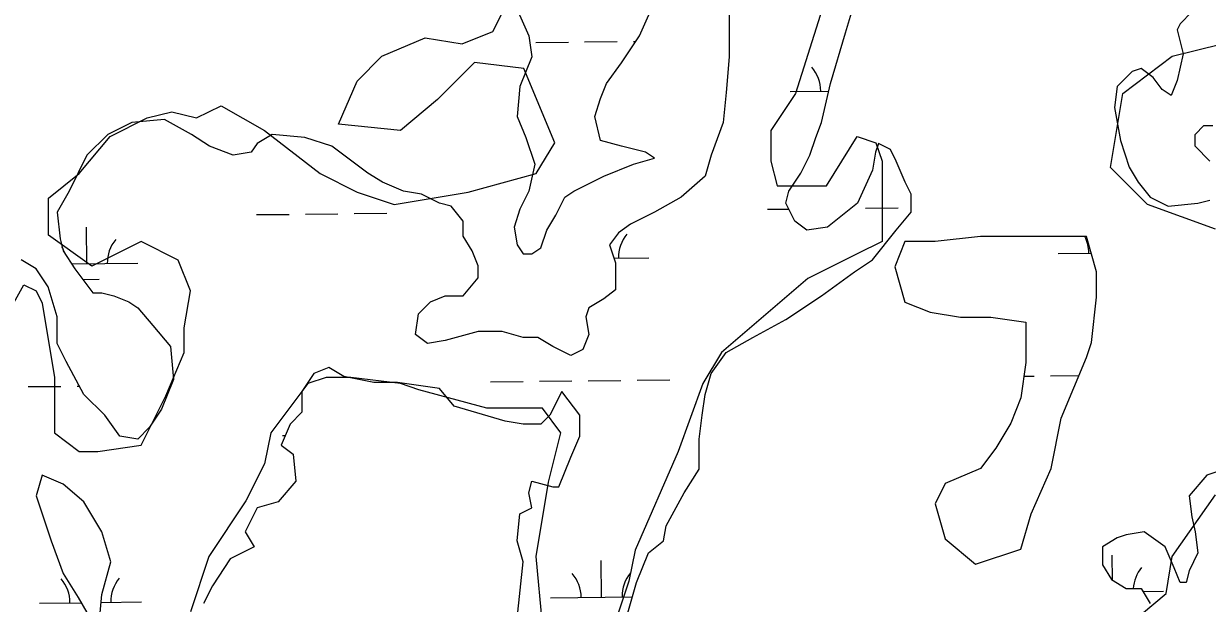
# Model space of a CAD drawing. Extents: x 3734862 to 3772949, y 391520 to 417239.
# Drawn here: x 3750962 to 3752124, y 409457 to 410026 of the extents above; entities that cross this region are included whole.
import ezdxf

# ---------------------------------------------------------------- set-up
doc = ezdxf.new("R2010")
doc.units = 0
for name, color, linetype in [('V-GRID-MAJR', 7, 'Continuous'), ('V-TOPO-SHOR', 7, 'Continuous'), ('V-WETL-SWMP', 7, 'Continuous')]:
    doc.layers.add(name, color=color, linetype=linetype)

msp = doc.modelspace()

# ---------------------------------------------------------------- linework, layer by layer
at = {"layer": 'V-GRID-MAJR'}
msp.add_spline([(3752303.9, 397025.2), (3752225.5, 403082.2), (3752147, 409142.5), (3752068.6, 415202.8), (3752068.5, 415206.1)], degree=3, dxfattribs=at)
at = {"layer": 'V-TOPO-SHOR'}
for points in [[(3750901.1, 409660.6), (3750961.8, 409769.8), (3750973.9, 409763.7), (3750980, 409751.6), (3750992.1, 409678.8), (3750992.1, 409624.3), (3751016.3, 409606.1), (3751034.5, 409606.1), (3751077, 409612.1), (3751101.2, 409660.6), (3751119.4, 409703.1), (3751119.4, 409727.3), (3751125.5, 409763.7), (3751113.3, 409794), (3751077, 409812.2), (3751028.5, 409788), (3750986, 409818.3), (3750986, 409854.7), (3751016.3, 409878.9), (3751046.6, 409915.3), (3751083, 409933.5), (3751107.3, 409939.5), (3751131.5, 409933.5), (3751155.8, 409945.6), (3751198.2, 409921.3), (3751252.8, 409878.9), (3751289.2, 409860.7), (3751325.5, 409848.6), (3751398.3, 409860.7), (3751465, 409878.9), (3751483.2, 409909.2), (3751452.8, 409982), (3751404.3, 409988), (3751368, 409951.7), (3751331.6, 409921.3), (3751271, 409927.4), (3751289.2, 409969.8), (3751313.4, 409994.1), (3751355.8, 410012.3), (3751392.2, 410006.2), (3751422.5, 410018.3), (3751458.9, 410091.1)], [(3751756, 410072.9), (3751719.6, 409957.7), (3751695.4, 409921.3), (3751695.4, 409891), (3751701.4, 409866.8), (3751749.9, 409866.8), (3751780.2, 409915.3), (3751798.4, 409909.2), (3751804.5, 409891), (3751804.5, 409812.2), (3751780.2, 409800.1), (3751731.7, 409775.8), (3751646.9, 409703.1), (3751628.7, 409672.8), (3751604.4, 409606.1), (3751562, 409509.1), (3751555.9, 409478.8), (3751525.6, 409387.8)], [(3752131.9, 409824.3), (3752065.2, 409848.6), (3752028.8, 409885), (3752040.9, 409957.7), (3752089.4, 409994.1), (3752162.2, 410012.3)], [(3751471, 409436.3), (3751465, 409503), (3751477.1, 409575.8), (3751489.2, 409624.3), (3751471, 409648.5), (3751416.5, 409648.5), (3751349.8, 409666.7), (3751331.6, 409672.8), (3751283.1, 409678.8), (3751258.8, 409678.8), (3751240.7, 409672.8), (3751204.3, 409624.3), (3751198.2, 409594), (3751180, 409557.6), (3751143.6, 409503), (3751125.5, 409448.5)], [(3752047, 409436.3), (3752083.4, 409466.6), (3752089.4, 409503), (3752131.9, 409563.6)]]:
    msp.add_lwpolyline(points, dxfattribs=at)
msp.add_lwpolyline([(3751960.7, 409817.1), (3751901.3, 409817.1), (3751856.7, 409812.2), (3751827, 409812.2), (3751817.1, 409787.4), (3751827, 409752.8), (3751851.8, 409742.9), (3751881.5, 409737.9), (3751911.2, 409737.9), (3751945.8, 409733), (3751945.8, 409693.4), (3751940.9, 409658.7), (3751931, 409634), (3751916.1, 409609.2), (3751901.3, 409589.4), (3751866.6, 409574.6), (3751856.7, 409554.8), (3751866.6, 409520.2), (3751896.3, 409495.4), (3751940.9, 409510.3), (3751950.8, 409544.9), (3751970.6, 409589.4), (3751980.5, 409638.9), (3752005.2, 409698.3), (3752010.2, 409713.2), (3752015.1, 409757.7), (3752015.1, 409782.5), (3752005.2, 409817.1)], close=True, dxfattribs=at)
at = {"layer": 'V-WETL-SWMP'}
for p, q in [((3751464.5, 410007.7), (3751496.5, 410008)), ((3751512.5, 410008.2), (3751544.5, 410008.5)), ((3751560.5, 410008.7), (3751562.6, 410008.7)), ((3751714.4, 409959.6), (3751752.3, 409960)), ((3751692.2, 409843.9), (3751712.9, 409844.1)), ((3751788.2, 409844.9), (3751820.2, 409845.2)), ((3751190.3, 409838.6), (3751222.3, 409838.9)), ((3751238.3, 409839.1), (3751270.3, 409839.4)), ((3751286.3, 409839.6), (3751318.3, 409839.9)), ((3751023.7, 409790.4), (3751023.4, 409826.4)), ((3751541.3, 409795.9), (3751575.6, 409796.2)), ((3751977.5, 409800.5), (3752009.9, 409800.8)), ((3751008.9, 409790.2), (3751073.7, 409790.9)), ((3751019.9, 409774.9), (3751035.9, 409775.1)), ((3751943.9, 409680), (3751953.9, 409680.1)), ((3751969.9, 409680.3), (3751997.8, 409680.6)), ((3750966.2, 409669.7), (3750998.2, 409670)), ((3751014.2, 409670.2), (3751016.5, 409670.2)), ((3751420.1, 409674.5), (3751452.1, 409674.8)), ((3751468.1, 409675), (3751500, 409675.3)), ((3751516, 409675.5), (3751548, 409675.9)), ((3751564, 409676), (3751596, 409676.4)), ((3751216, 409621.6), (3751218.5, 409621.6)), ((3752030.9, 409479.5), (3752030.6, 409504.3)), ((3751529.1, 409463), (3751528.8, 409499)), ((3751037.8, 409457.8), (3751077.3, 409458.3)), ((3751479.1, 409462.5), (3751559.4, 409463.4)), ((3752060.6, 409468.6), (3752081, 409468.9)), ((3750977.3, 409457.2), (3751018, 409457.6))]:
    msp.add_line(p, q, dxfattribs=at)
for points in [[(3751443.2, 410046.5), (3751457.8, 410014.2), (3751460.8, 409993.7), (3751449, 409964.4), (3751446.1, 409935), (3751454.9, 409914.5), (3751463.7, 409888.1), (3751457.8, 409861.7), (3751449, 409844), (3751443.2, 409826.4), (3751446.1, 409808.8), (3751452, 409800), (3751460.8, 409800), (3751469.6, 409805.9), (3751475.4, 409823.5), (3751484.2, 409838.2), (3751493, 409855.8), (3751501.8, 409861.7), (3751531.2, 409876.3), (3751560.5, 409888.1), (3751581, 409893.9), (3751572.2, 409899.8), (3751548.7, 409905.7), (3751528.2, 409911.5), (3751522.4, 409935), (3751528.2, 409952.6), (3751534.1, 409967.3), (3751548.7, 409987.8), (3751566.3, 410014.2), (3751578.1, 410040.6)], [(3751551.7, 409436.2), (3751563.4, 409477.3), (3751575.1, 409506.6), (3751589.8, 409518.3), (3751592.7, 409533), (3751610.3, 409565.3), (3751625, 409588.8), (3751625, 409618.1), (3751627.9, 409641.6), (3751630.9, 409662.1), (3751636.7, 409682.7), (3751651.4, 409703.2), (3751677.8, 409717.9), (3751710, 409735.5), (3751745.2, 409759), (3751777.5, 409782.4), (3751795.1, 409794.2), (3751818.5, 409823.5), (3751833.2, 409841.1), (3751833.2, 409858.7), (3751827.3, 409870.5), (3751818.5, 409891), (3751812.7, 409902.7), (3751800.9, 409908.6), (3751798, 409899.8), (3751795.1, 409882.2), (3751780.4, 409849.9), (3751751.1, 409826.4), (3751730.6, 409823.5), (3751718.8, 409832.3), (3751710, 409849.9), (3751713, 409861.7), (3751724.7, 409879.3), (3751733.5, 409896.9), (3751739.4, 409914.5), (3751745.2, 409929.1), (3751754, 409967.3), (3751768.7, 410017.2), (3751777.5, 410046.5)], [(3751654.3, 410034.8), (3751654.3, 409993.7), (3751651.4, 409958.5), (3751648.4, 409929.1), (3751636.7, 409896.9), (3751630.9, 409876.3), (3751607.4, 409855.8), (3751581, 409841.1), (3751557.5, 409829.4), (3751545.8, 409820.6), (3751537, 409808.8), (3751542.9, 409791.2), (3751542.9, 409764.8), (3751531.2, 409756), (3751516.5, 409747.2), (3751513.6, 409738.4), (3751516.5, 409720.8), (3751510.6, 409706.1), (3751498.9, 409700.3), (3751481.3, 409709.1), (3751466.6, 409717.9), (3751452, 409717.9), (3751431.5, 409723.7), (3751408, 409723.7), (3751375.7, 409714.9), (3751358.1, 409712), (3751346.4, 409720.8), (3751349.3, 409741.3), (3751361.1, 409753.1), (3751375.7, 409759), (3751393.3, 409759), (3751408, 409776.6), (3751408, 409788.3), (3751402.1, 409803), (3751393.3, 409817.6), (3751393.3, 409832.3), (3751381.6, 409847), (3751369.9, 409849.9), (3751352.3, 409858.7), (3751334.7, 409861.7), (3751314.2, 409870.5), (3751299.5, 409879.3), (3751264.3, 409905.7), (3751237.9, 409914.5), (3751205.7, 409917.4), (3751191, 409908.6), (3751185.1, 409899.8), (3751167.5, 409896.9), (3751144.1, 409905.7), (3751126.5, 409917.4), (3751100.1, 409932.1), (3751067.8, 409929.1), (3751044.4, 409917.4), (3751023.9, 409896.9), (3751006.3, 409861.7), (3750994.5, 409841.1), (3750997.5, 409814.7), (3751000.4, 409803), (3751012.1, 409785.4), (3751029.7, 409761.9), (3751038.5, 409761.9), (3751050.2, 409759)], [(3752108.8, 410037.7), (3752097.1, 410026), (3752094.2, 410020.1), (3752100, 409996.6), (3752094.2, 409970.2), (3752088.3, 409955.6), (3752079.5, 409961.4), (3752070.7, 409973.2), (3752059, 409982), (3752050.2, 409979), (3752035.5, 409964.4), (3752032.6, 409943.8), (3752038.5, 409911.5), (3752047.3, 409885.1), (3752056.1, 409870.5), (3752067.8, 409855.8), (3752085.4, 409847), (3752114.7, 409849.9), (3752126.4, 409852.9)], [(3752126.4, 409891), (3752111.8, 409905.7), (3752111.8, 409917.4), (3752120.6, 409926.2), (3752129.4, 409926.2)], [(3751050.2, 409759), (3751064.9, 409753.1), (3751073.7, 409747.2), (3751088.4, 409729.6), (3751106, 409709.1), (3751108.9, 409676.8), (3751097.2, 409647.5), (3751085.4, 409629.8), (3751073.7, 409618.1), (3751056.1, 409621), (3751041.4, 409641.6), (3751020.9, 409662.1), (3751003.3, 409694.4), (3750994.5, 409712), (3750994.5, 409738.4), (3750985.7, 409767.8), (3750974, 409785.4), (3750959.3, 409794.2)], [(3751446.1, 409442), (3751452, 409497.8), (3751446.1, 409518.3), (3751449, 409544.8), (3751460.8, 409550.6), (3751457.8, 409565.3), (3751460.8, 409577), (3751481.3, 409571.2), (3751487.2, 409571.2), (3751498.9, 409600.5), (3751507.7, 409621), (3751507.7, 409641.6), (3751490.1, 409665.1), (3751478.4, 409641.6), (3751469.6, 409632.8), (3751452, 409632.8), (3751434.4, 409635.7), (3751384.5, 409650.4), (3751369.9, 409668), (3751328.8, 409673.9), (3751305.4, 409673.9), (3751276, 409679.7), (3751261.4, 409688.5), (3751246.7, 409682.7), (3751235, 409665.1), (3751235, 409644.5), (3751223.3, 409632.8), (3751214.5, 409612.2), (3751226.2, 409603.4), (3751229.1, 409577), (3751211.5, 409556.5), (3751191, 409550.6), (3751179.3, 409527.1), (3751188.1, 409512.5), (3751164.6, 409500.7), (3751147, 409474.3), (3751138.2, 409456.7)], [(3752149.9, 409591.7), (3752123.5, 409582.9), (3752105.9, 409562.4), (3752108.8, 409541.8), (3752111.8, 409527.1), (3752114.7, 409506.6), (3752105.9, 409489), (3752103, 409477.3), (3752097.1, 409477.3), (3752091.2, 409491.9), (3752082.4, 409512.5), (3752061.9, 409527.1), (3752044.3, 409524.2), (3752035.5, 409521.3), (3752020.9, 409512.5), (3752020.9, 409494.9), (3752029.7, 409480.2), (3752044.3, 409471.4), (3752059, 409471.4), (3752067.8, 409456.7)], [(3751035.6, 409433.2), (3751038.5, 409465.5), (3751047.3, 409497.8), (3751038.5, 409527.1), (3751020.9, 409556.5), (3751000.4, 409574.1), (3750979.9, 409582.9), (3750974, 409562.4), (3750988.7, 409518.3), (3751000.4, 409486.1), (3751015.1, 409462.6), (3751023.8, 409447.9)]]:
    msp.add_lwpolyline(points, dxfattribs=at)
msp.add_lwpolyline([(3751960.7, 409817.1), (3751901.3, 409817.1), (3751856.7, 409812.2), (3751827, 409812.2), (3751817.1, 409787.4), (3751827, 409752.8), (3751851.8, 409742.9), (3751881.5, 409737.9), (3751911.2, 409737.9), (3751945.8, 409733), (3751945.8, 409693.4), (3751940.9, 409658.7), (3751931, 409634), (3751916.1, 409609.2), (3751901.3, 409589.4), (3751866.6, 409574.6), (3751856.7, 409554.8), (3751866.6, 409520.2), (3751896.3, 409495.4), (3751940.9, 409510.3), (3751950.8, 409544.9), (3751970.6, 409589.4), (3751980.5, 409638.9), (3752005.2, 409698.3), (3752010.2, 409713.2), (3752015.1, 409757.7), (3752015.1, 409782.5), (3752005.2, 409817.1)], close=True, dxfattribs=at)
for centre, start, end in [((3751709.1, 409960), 359.8334, 41.377), ((3751580.9, 409796.7), 139.8334, 181.377), ((3750968.5, 409790.3), 15.9613, 29.2097), ((3751079, 409791.4), 139.8334, 181.377), ((3751972.3, 409800.9), 359.8334, 27.4615), ((3751082.5, 409458.8), 139.8334, 181.377), ((3751473.9, 409462.9), 359.8334, 41.377), ((3751584.4, 409464.1), 139.8334, 181.377), ((3752086.3, 409469.4), 139.8334, 176.7516), ((3750972, 409457.6), 359.8334, 41.377)]:
    msp.add_arc(centre, 35.2, start, end, dxfattribs=at)

doc.saveas('drawing.dxf')
